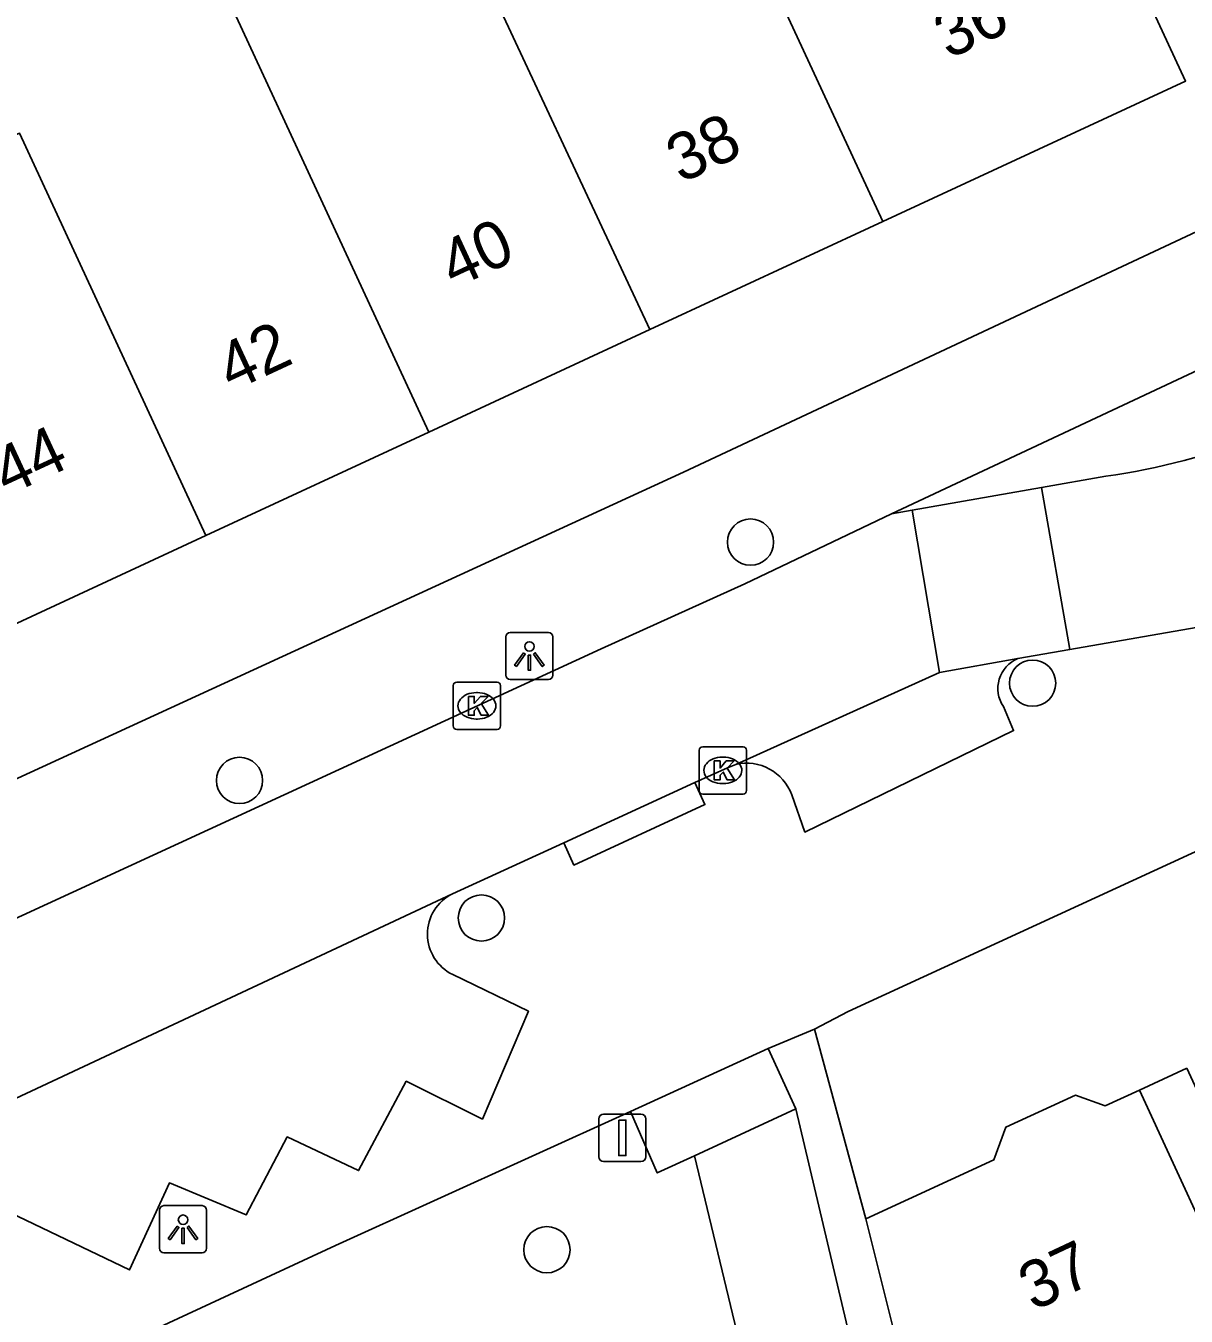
# Model space of a CAD drawing. Extents: x 159265 to 160143, y 383413 to 384319.
# Drawn here: x 159391.15 to 159415.67, y 384178.27 to 384205.55 of the extents above; entities that cross this region are included whole.
import ezdxf

# ---------------------------------------------------------------- set-up
doc = ezdxf.new("R2010")
doc.units = 0
for name, color, linetype in [('IMGEO_Boom', 7, 'Continuous'), ('IMGEO_Groenvoorziening', 7, 'Continuous'), ('IMGEO_Kolk', 7, 'Continuous'), ('IMGEO_Lichtpunt', 7, 'Continuous'), ('IMGEO_Pand', 7, 'Continuous'), ('IMGEO_Pand_nummerreeks', 7, 'Continuous'), ('IMGEO_Pand_overbouw', 7, 'Continuous'), ('IMGEO_Rijbaan_lokaal_open', 7, 'Continuous'), ('IMGEO_Verkeersbordpaal', 7, 'Continuous'), ('IMGEO_Voetpad_open', 7, 'Continuous')]:
    doc.layers.add(name, color=color, linetype=linetype)

msp = doc.modelspace()

# ---------------------------------------------------------------- linework, layer by layer
at = {"layer": 'IMGEO_Boom'}
for centre in [(159406.465, 384194.636), (159412.428, 384191.655), (159395.665, 384189.599), (159400.776, 384186.691), (159402.163, 384179.68)]:
    msp.add_circle(centre, 0.489, dxfattribs=at)
at = {"layer": 'IMGEO_Groenvoorziening'}
msp.add_lwpolyline([(159407.818, 384184.342), (159408.904, 384180.334)], dxfattribs=at)
at = {"layer": 'IMGEO_Kolk'}
for p, q in [((159400.182, 384190.75), (159400.182, 384191.602)), ((159400.257, 384191.676), (159401.109, 384191.676)), ((159401.183, 384191.602), (159401.183, 384190.75)), ((159400.67, 384191.456), (159400.695, 384191.456)), ((159401.109, 384190.676), (159400.257, 384190.676)), ((159400.693, 384190.896), (159400.668, 384190.896)), ((159405.379, 384189.385), (159405.379, 384190.237)), ((159405.454, 384190.311), (159406.306, 384190.311)), ((159406.38, 384190.237), (159406.38, 384189.385)), ((159405.867, 384190.091), (159405.892, 384190.091)), ((159406.306, 384189.311), (159405.454, 384189.311)), ((159405.89, 384189.531), (159405.865, 384189.531))]:
    msp.add_line(p, q, dxfattribs=at)
for points in [[(159400.182, 384190.75), (159400.182, 384191.602)], [(159400.257, 384191.676), (159401.109, 384191.676)], [(159401.183, 384191.602), (159401.183, 384190.75)], [(159400.503, 384191.376), (159400.626, 384191.376), (159400.626, 384191.225), (159400.756, 384191.376), (159400.92, 384191.376), (159400.774, 384191.225), (159400.927, 384190.976), (159400.775, 384190.976), (159400.69, 384191.14), (159400.626, 384191.073), (159400.626, 384190.976), (159400.503, 384190.976), (159400.503, 384191.376)], [(159401.109, 384190.676), (159400.257, 384190.676)], [(159405.379, 384189.385), (159405.379, 384190.237)], [(159405.454, 384190.311), (159406.306, 384190.311)], [(159406.38, 384190.237), (159406.38, 384189.385)], [(159405.7, 384190.011), (159405.823, 384190.011), (159405.823, 384189.86), (159405.953, 384190.011), (159406.117, 384190.011), (159405.971, 384189.86), (159406.124, 384189.611), (159405.972, 384189.611), (159405.887, 384189.775), (159405.823, 384189.708), (159405.823, 384189.611), (159405.7, 384189.611), (159405.7, 384190.011)], [(159406.306, 384189.311), (159405.454, 384189.311)]]:
    msp.add_lwpolyline(points, dxfattribs=at)
for centre, start, end in [((159400.259, 384191.6), 91.552, 178.448), ((159400.259, 384191.6), 91.552, 178.448), ((159401.107, 384191.6), 1.552, 88.448), ((159401.107, 384191.6), 1.552, 88.448), ((159400.259, 384190.752), 181.552, 268.448), ((159400.259, 384190.752), 181.552, 268.448), ((159401.107, 384190.752), 271.552, 358.448), ((159401.107, 384190.752), 271.552, 358.448), ((159405.456, 384190.235), 91.552, 178.448), ((159405.456, 384190.235), 91.552, 178.448), ((159406.304, 384190.235), 1.552, 88.448), ((159406.304, 384190.235), 1.552, 88.448), ((159405.456, 384189.387), 181.552, 268.448), ((159405.456, 384189.387), 181.552, 268.448), ((159406.304, 384189.387), 271.552, 358.448), ((159406.304, 384189.387), 271.552, 358.448)]:
    msp.add_arc(centre, 0.0765, start, end, dxfattribs=at)
for centre, major_axis, ratio, start_param, end_param in [((159400.669, 384191.176), (-0.387, 0.002), 0.722429, 4.712389, 7.853982), ((159400.694, 384191.176), (-0.39, 0.002), 0.717154, 1.570796, 4.712389), ((159405.866, 384189.811), (-0.387, 0.002), 0.722429, 4.712389, 7.853982), ((159405.891, 384189.811), (-0.39, 0.002), 0.717154, 1.570796, 4.712389)]:
    msp.add_ellipse(centre, major_axis=major_axis, ratio=ratio, start_param=start_param, end_param=end_param, dxfattribs=at)
at = {"layer": 'IMGEO_Lichtpunt'}
for p, q in [((159401.292, 384192.634), (159401.292, 384191.827)), ((159401.292, 384192.634), (159401.292, 384191.827)), ((159402.194, 384192.729), (159401.386, 384192.729)), ((159402.194, 384192.729), (159401.386, 384192.729)), ((159402.288, 384191.827), (159402.288, 384192.634)), ((159402.288, 384191.827), (159402.288, 384192.634)), ((159401.386, 384191.733), (159402.194, 384191.733)), ((159401.386, 384191.733), (159402.194, 384191.733)), ((159394.874, 384180.611), (159394.066, 384180.611)), ((159394.874, 384180.611), (159394.066, 384180.611)), ((159393.972, 384180.516), (159393.972, 384179.709)), ((159393.972, 384180.516), (159393.972, 384179.709)), ((159394.968, 384179.709), (159394.968, 384180.516)), ((159394.968, 384179.709), (159394.968, 384180.516)), ((159394.066, 384179.615), (159394.874, 384179.615)), ((159394.066, 384179.615), (159394.874, 384179.615))]:
    msp.add_line(p, q, dxfattribs=at)
for points in [[(159401.666, 384192.298), (159401.705, 384192.27), (159401.517, 384192.008), (159401.479, 384192.035), (159401.666, 384192.298)], [(159401.768, 384192.25), (159401.815, 384192.25), (159401.815, 384191.928), (159401.768, 384191.928), (159401.768, 384192.25)], [(159401.878, 384192.27), (159401.916, 384192.297), (159402.103, 384192.035), (159402.064, 384192.007), (159401.878, 384192.27)], [(159394.346, 384180.18), (159394.385, 384180.152), (159394.197, 384179.89), (159394.159, 384179.917), (159394.346, 384180.18)], [(159394.448, 384180.132), (159394.495, 384180.132), (159394.495, 384179.81), (159394.448, 384179.81), (159394.448, 384180.132)], [(159394.558, 384180.152), (159394.596, 384180.179), (159394.783, 384179.917), (159394.744, 384179.889), (159394.558, 384180.152)]]:
    msp.add_lwpolyline(points, dxfattribs=at)
for centre in [(159401.791, 384192.432), (159394.471, 384180.314)]:
    msp.add_circle(centre, 0.0994, dxfattribs=at)
for centre, start, end in [((159401.386, 384192.634), 90, 180), ((159401.386, 384192.634), 90, 180), ((159402.194, 384192.634), 0, 90), ((159402.194, 384192.634), 0, 90), ((159401.386, 384191.827), 180, 270), ((159401.386, 384191.827), 180, 270), ((159402.194, 384191.827), 270, 0), ((159402.194, 384191.827), 270, 360), ((159394.066, 384180.516), 90, 180), ((159394.066, 384180.516), 90, 180), ((159394.874, 384180.516), 0, 90), ((159394.874, 384180.516), 0, 90), ((159394.066, 384179.709), 180, 270), ((159394.066, 384179.709), 180, 270), ((159394.874, 384179.709), 270, 0), ((159394.874, 384179.709), 270, 360)]:
    msp.add_arc(centre, 0.0946, start, end, dxfattribs=at)
at = {"layer": 'IMGEO_Pand'}
for points in [[(159409.262, 384201.415), (159415.659, 384204.382), (159413.635, 384208.745), (159411.957, 384207.952), (159410.062, 384212.037), (159409.638, 384211.84), (159409.613, 384211.566), (159407.375, 384210.528), (159405.297, 384215.008), (159404.926, 384215.808), (159405.563, 384216.103), (159404.494, 384218.407)], [(159409.262, 384201.415), (159403.371, 384214.114)], [(159393.714, 384209.813), (159399.666, 384196.963)], [(159388.855, 384207.587), (159390.88, 384203.222), (159391.013, 384203.284), (159394.953, 384194.777)], [(159404.34, 384199.132), (159400.383, 384207.596)], [(159404.34, 384199.132), (159409.262, 384201.415)], [(159399.666, 384196.963), (159404.34, 384199.132)], [(159394.953, 384194.777), (159399.666, 384196.963)], [(159390.168, 384192.558), (159394.953, 384194.777)], [(159408.904, 384180.334), (159411.608, 384181.581), (159411.862, 384182.27), (159413.334, 384182.949), (159413.961, 384182.718), (159414.688, 384183.053), (159416.782, 384178.513), (159418.394, 384175.017), (159419.934, 384171.677), (159416.758, 384170.211), (159414.35, 384169.1), (159415.892, 384165.634), (159415.593, 384165.501), (159417.371, 384157.938), (159414.347, 384157.252)], [(159408.904, 384180.334), (159410.114, 384175.483), (159410.987, 384171.613), (159411.871, 384167.957), (159412.762, 384164.242), (159414.347, 384157.252)]]:
    msp.add_lwpolyline(points, dxfattribs=at)
at = {"layer": 'IMGEO_Pand_overbouw'}
msp.add_lwpolyline([(159415.687, 384183.514), (159414.688, 384183.053), (159416.782, 384178.513), (159418.394, 384175.017), (159419.392, 384175.477)], close=True, dxfattribs=at)
at = {"layer": 'IMGEO_Rijbaan_lokaal_open'}
for points in [[(159413.977, 384196.031), (159412.612, 384195.791)], [(159409.884, 384195.311), (159412.612, 384195.791)], [(159412.612, 384195.791), (159413.213, 384192.365)], [(159409.442, 384195.233), (159409.884, 384195.311)], [(159409.884, 384195.311), (159410.459, 384191.882)], [(159360.626, 384170.351), (159364.894, 384172.865), (159370.929, 384177.432), (159379.117, 384181.201), (159388.833, 384185.714), (159403.306, 384192.384), (159406.347, 384193.753), (159409.442, 384195.233)], [(159413.213, 384192.365), (159417.298, 384193.081), (159418.333, 384193.584)], [(159413.213, 384192.365), (159412.116, 384192.173)], [(159412.116, 384192.173), (159410.459, 384191.882)], [(159410.459, 384191.882), (159406.152, 384189.938)], [(159406.152, 384189.938), (159405.977, 384189.867), (159405.289, 384189.552)], [(159405.289, 384189.552), (159402.517, 384188.281)], [(159402.517, 384188.281), (159400.167, 384187.204)], [(159400.167, 384187.204), (159373.335, 384174.638)]]:
    msp.add_lwpolyline(points, dxfattribs=at)
msp.add_arc((159411.927, 384210.65), 14.762, 277.9839, 291.0715, dxfattribs=at)
at = {"layer": 'IMGEO_Verkeersbordpaal'}
for p, q in [((159403.36, 384182.544), (159404.15, 384182.544)), ((159404.15, 384182.544), (159403.36, 384182.544)), ((159403.26, 384181.644), (159403.26, 384182.444)), ((159403.26, 384182.444), (159403.26, 384181.644)), ((159404.25, 384182.444), (159404.25, 384181.644)), ((159404.25, 384181.644), (159404.25, 384182.444)), ((159404.15, 384181.544), (159403.36, 384181.544)), ((159403.36, 384181.544), (159404.15, 384181.544))]:
    msp.add_line(p, q, dxfattribs=at)
msp.add_lwpolyline([(159403.68, 384182.419), (159403.83, 384182.419), (159403.83, 384181.669), (159403.68, 384181.669), (159403.68, 384182.419)], dxfattribs=at)
for centre, start, end in [((159403.36, 384182.444), 90, 180), ((159403.36, 384182.444), 90, 180), ((159404.15, 384182.444), 0, 90), ((159404.15, 384182.444), 360, 90), ((159403.36, 384181.644), 180, 270), ((159403.36, 384181.644), 180, 270), ((159404.15, 384181.644), 270, 0), ((159404.15, 384181.644), 270, 0)]:
    msp.add_arc(centre, 0.1, start, end, dxfattribs=at)
at = {"layer": 'IMGEO_Voetpad_open'}
for points in [[(159475.693, 384215.632), (159408.528, 384184.712), (159407.818, 384184.342)], [(159443.94, 384214.137), (159429.018, 384207.361), (159405.051, 384196.117), (159368.336, 384179.241), (159356.231, 384172.876), (159341.528, 384164.55), (159333.688, 384159.631)], [(159409.442, 384195.233), (159417.868, 384199.19)], [(159411.81, 384191.16), (159412.025, 384190.652), (159407.615, 384188.507), (159407.336, 384189.292)], [(159405.289, 384189.552), (159405.502, 384189.088), (159402.733, 384187.811), (159402.517, 384188.281)], [(159400.172, 384185.496), (159401.769, 384184.721), (159400.8, 384182.44), (159399.189, 384183.242), (159398.183, 384181.351), (159396.673, 384182.065), (159395.807, 384180.415), (159394.183, 384181.091), (159393.342, 384179.251), (159388.787, 384181.43)], [(159406.84, 384183.933), (159407.818, 384184.342)], [(159403.93, 384182.599), (159406.84, 384183.933)], [(159407.424, 384182.658), (159406.84, 384183.933)], [(159389.959, 384176.181), (159397.692, 384179.767), (159403.93, 384182.599)], [(159403.93, 384182.599), (159404.494, 384181.302), (159405.28, 384181.666)], [(159407.424, 384182.658), (159405.28, 384181.666)], [(159409.459, 384174.038), (159407.424, 384182.658)], [(159405.28, 384181.666), (159406.805, 384175.339), (159397.665, 384173.158), (159398.575, 384171.388)]]:
    msp.add_lwpolyline(points, dxfattribs=at)
for centre, radius, start, end in [((159412.375, 384191.542), 0.682, 112.3156, 214.0681), ((159406.381, 384188.949), 1.015, 19.7455, 103.02), ((159400.586, 384186.351), 0.95, 116.181, 244.1545)]:
    msp.add_arc(centre, radius, start, end, dxfattribs=at)

# ---------------------------------------------------------------- texts
at = {"layer": 'IMGEO_Pand_nummerreeks'}
for s, rotation, p in [('36', 24.8836, (159410.65, 384204.837)), ('38', 24.8846, (159404.994, 384202.213)), ('40', 24.8846, (159400.196, 384199.987)), ('42', 24.8836, (159395.496, 384197.808)), ('44', 24.8846, (159390.75, 384195.605)), ('37', 25.1758, (159412.444, 384178.374))]:
    msp.add_text(s, height=1, rotation=rotation, dxfattribs=at).set_placement(p)

doc.saveas('drawing.dxf')
